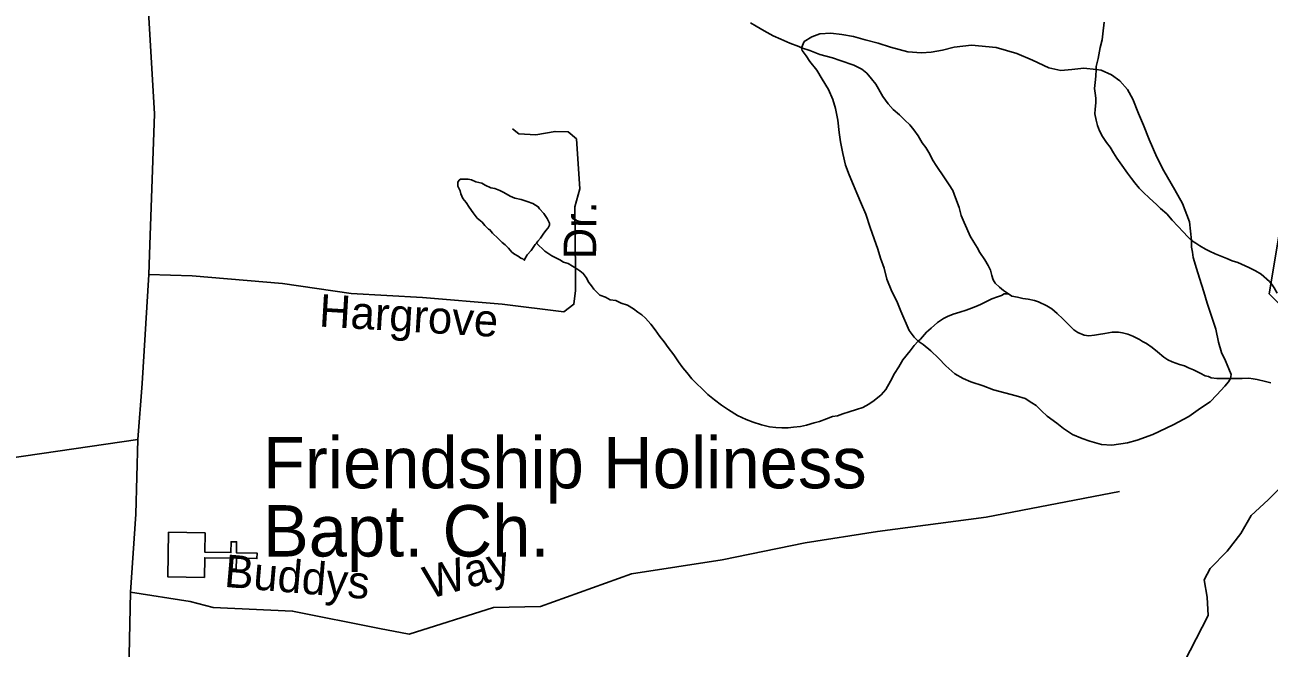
# Model space of a CAD drawing. Extents: x 2126262 to 2293712, y 749403 to 919119.
# Drawn here: x 2227083 to 2230713, y 794032 to 795852 of the extents above; entities that cross this region are included whole.
import ezdxf

# ---------------------------------------------------------------- set-up
doc = ezdxf.new("R2010")
doc.units = 0
for name, color, linetype in [('Exist Cultural Church CELL', 7, 'Continuous'), ('Exist Cultural Church Label', 7, 'Continuous'), ('Exist Hydrographic Creek Single Shore', 7, 'Continuous'), ('Exist Hydrographic Misc Water Feature', 7, 'Continuous'), ('Exist Road Non-System Type 51', 7, 'Continuous'), ('Exist Road Non-System Type 51 Label', 7, 'Continuous'), ('Exist Road Secondary Type 51 Attributed', 7, 'Continuous')]:
    doc.layers.add(name, color=color, linetype=linetype)

msp = doc.modelspace()

# ---------------------------------------------------------------- linework, layer by layer
at = {"layer": 'Exist Cultural Church CELL'}
msp.add_lwpolyline([(2227608.6, 794368.9), (2227607.8, 794312), (2227683.9, 794310.8), (2227684.4, 794342.8), (2227700.4, 794342.5), (2227699.9, 794310.5), (2227760, 794309.6), (2227759.8, 794293.5), (2227699.7, 794294.5), (2227699.1, 794262.5), (2227683.2, 794262.7), (2227683.7, 794294.7), (2227607.5, 794295.9), (2227606.5, 794238.3), (2227500.1, 794240), (2227502.2, 794370.6)], close=True, dxfattribs=at)
at = {"layer": 'Exist Hydrographic Creek Single Shore'}
msp.add_lwpolyline([(2230447.4, 793956.7), (2230535, 794127.1), (2230531.7, 794180.4), (2230523, 794231.5), (2230540.4, 794264.2), (2230590.5, 794315.3), (2230629.6, 794366.4), (2230660.1, 794419.7), (2230710.1, 794465.4), (2230791.7, 794545.9), (2230855.3, 794618.8), (2230893.4, 794639.4), (2230979.4, 794648.1), (2231111.5, 794729.7), (2231194.7, 794813.5), (2231224.1, 794861.4), (2231290.5, 794899.4), (2231379.4, 794921.8)], dxfattribs=at)
at = {"layer": 'Exist Hydrographic Misc Water Feature'}
for points in [[(2231379.4, 794921.8), (2231354.4, 794971.6), (2231237.5, 794997), (2230954.3, 794966.7), (2230745.4, 795033.3), (2230712.4, 795066.8), (2230783.5, 795491.8), (2230841.3, 795618.5), (2230872.5, 795867.2), (2230795.4, 796141), (2230677.5, 796232), (2230660.5, 796298), (2230666.4, 796616), (2230422.4, 796847.4), (2230364.4, 796861.7), (2230173.5, 796826.3), (2230039.4, 796858.5), (2229727.5, 797350.5), (2229641.4, 797722.9), (2229556.5, 797898.5)], [(2229199.9, 795857.6), (2229215.9, 795847.7), (2229239.9, 795833.9), (2229266.2, 795820.2), (2229288.1, 795810.3), (2229314.2, 795798.5), (2229340.4, 795788.8), (2229348.4, 795784.8)], [(2229348.4, 795784.8), (2229356.2, 795802.9), (2229378.1, 795817.1), (2229401.9, 795825.3), (2229433.9, 795827.5), (2229465.9, 795823.7), (2229499.9, 795818.1), (2229534.2, 795808.3), (2229572.1, 795798.6), (2229608.2, 795786.9), (2229658.4, 795773.4), (2229698.4, 795769.7), (2229726.5, 795771.9), (2229760.1, 795778.2), (2229794.2, 795786.5), (2229844.2, 795792.9), (2229916.2, 795785.5), (2229976.3, 795768), (2230022.4, 795748.3), (2230070.4, 795726.8), (2230104.6, 795719), (2230136.6, 795721.3), (2230172.5, 795725.6), (2230208.4, 795721.9)], [(2230231.3, 795860), (2230227.7, 795825.9), (2230226, 795808), (2230219.9, 795786), (2230214.1, 795753.9), (2230208.4, 795729.9), (2230208.4, 795721.9)], [(2229348.4, 795784.8), (2229372.4, 795777), (2229402.3, 795765.3), (2229438.6, 795755.6), (2229460.8, 795747.8), (2229500.7, 795734.1), (2229524.7, 795722.2), (2229538.9, 795710.4), (2229552.8, 795694.5), (2229565.1, 795678.6), (2229585.4, 795642.8), (2229601.6, 795620.9), (2229615.6, 795605.1), (2229633.8, 795589.2), (2229650, 795573.4), (2229664.2, 795559.5), (2229676.3, 795545.6), (2229688.4, 795527.7), (2229700.5, 795507.8), (2229710.7, 795493.9), (2229722.6, 795474), (2229731, 795458.1), (2229742.9, 795438.2), (2229763.2, 795408.3), (2229779.4, 795384.5), (2229789.7, 795368.6), (2229797.7, 795346.6), (2229807.9, 795318.8), (2229814.3, 795294.8), (2229822.5, 795274.9), (2229830.5, 795256.9), (2229840.7, 795235.1), (2229850.8, 795217.1), (2229860.8, 795201.3), (2229869, 795187.3), (2229883.2, 795165.4), (2229893.4, 795149.5), (2229899.4, 795135.6), (2229903.7, 795119.6), (2229907.6, 795107.7), (2229913.7, 795097.7), (2229925.8, 795085.8), (2229937.9, 795075.9), (2229951.9, 795066)], [(2229348.4, 795784.8), (2229350.4, 795776.8), (2229362.3, 795760.9), (2229372.6, 795745), (2229392.9, 795719.2), (2229409.1, 795693.3), (2229427.3, 795663.5), (2229439.6, 795633.7), (2229447.6, 795607.7), (2229454, 795573.8), (2229458.5, 795537.8), (2229462.6, 795509.9), (2229469, 795475.9), (2229477.2, 795442), (2229487.4, 795414.1), (2229499.7, 795384.2), (2229509.8, 795360.3), (2229523.9, 795328.4), (2229536.2, 795298.6), (2229548.7, 795260.6), (2229560.8, 795226.7), (2229571.1, 795196.9), (2229579.1, 795171), (2229589.3, 795141), (2229597.7, 795109.1), (2229612.1, 795073.3), (2229626.2, 795045.4), (2229638.3, 795015.5), (2229662.9, 794959.7), (2229677.1, 794939.8), (2229689.2, 794927.9)], [(2230208.4, 795721.9), (2230206.7, 795701.8), (2230204.9, 795683.8), (2230202.8, 795665.9), (2230205.1, 795651.9), (2230207.2, 795637.9), (2230207.4, 795623.9), (2230205.5, 795605.9), (2230203.7, 795591.9), (2230207.8, 795573.9), (2230211.9, 795557.9), (2230218, 795542), (2230226.2, 795526.1), (2230238.1, 795508.2), (2230248.4, 795494.3), (2230258.4, 795478.4), (2230268.7, 795462.4), (2230282.6, 795442.6), (2230299, 795418.7), (2230311.1, 795402.8), (2230321.2, 795390.9), (2230333.5, 795375), (2230345.4, 795363.1), (2230363.4, 795345.3), (2230383.7, 795327.5), (2230395.6, 795315.6), (2230413.8, 795299.7), (2230429.8, 795281.8), (2230446.2, 795264), (2230462.4, 795246.2), (2230474.3, 795234.2), (2230486.4, 795222.3)], [(2230208.4, 795721.9), (2230222.5, 795719.9), (2230252.7, 795706.2), (2230276.7, 795688.5), (2230299, 795662.6), (2230315.2, 795634.8), (2230331.4, 795592.9), (2230346, 795559.1), (2230362.2, 795517.2), (2230384.7, 795465.4), (2230405, 795425.6), (2230437.4, 795369.9), (2230459.8, 795330.1), (2230480.1, 795276.3), (2230486.4, 795222.3)], [(2228575.3, 795214.7), (2228579.2, 795220.7), (2228587.2, 795228.8), (2228595.2, 795240.9), (2228602.8, 795250.9), (2228609, 795259), (2228612.9, 795267), (2228612.9, 795273), (2228606.7, 795286.9), (2228596.7, 795300.9), (2228584.4, 795314.8), (2228580.5, 795320.8), (2228564.5, 795330.6), (2228548.5, 795336.4), (2228530.2, 795342.3), (2228512.2, 795346.2), (2228498.2, 795352.1), (2228480.2, 795361.9), (2228468.1, 795367.8), (2228454.2, 795373.7), (2228442.1, 795375.6), (2228425.9, 795383.4), (2228415.8, 795389.4), (2228398, 795393.2), (2228385.9, 795399.1), (2228375.8, 795401), (2228366, 795400.9), (2228358, 795400.9), (2228353.9, 795400.9), (2228350, 795398.8), (2228345.9, 795392.8), (2228345.9, 795380.8), (2228352.3, 795366.9), (2228354.1, 795358.9), (2228360.5, 795344.9), (2228370.5, 795333), (2228378.5, 795319.1), (2228390.6, 795303.2), (2228402.7, 795287.3), (2228416.8, 795275.4), (2228424.8, 795265.5), (2228434.9, 795255.5), (2228439.2, 795253.6), (2228447.2, 795243.7), (2228463.2, 795227.8), (2228475.5, 795215.9), (2228483.5, 795210), (2228493.3, 795200.1), (2228503.6, 795188.1), (2228511.6, 795182.2), (2228521.6, 795176.3), (2228529.6, 795170.4), (2228535.6, 795168.4), (2228539.7, 795164.5), (2228547.7, 795180.5), (2228559.4, 795192.6), (2228571.5, 795210.7), (2228575.3, 795214.7)], [(2228575.3, 795214.7), (2228599.3, 795191), (2228619.6, 795177.1), (2228631.7, 795171.2), (2228643.6, 795165.3), (2228653.7, 795159.4), (2228667.6, 795155.5), (2228679.9, 795147.6), (2228690, 795141.7), (2228701.9, 795133.8), (2228711.9, 795125.9), (2228720.1, 795114), (2228728.1, 795100), (2228736.1, 795090.1), (2228742.5, 795080.1), (2228748.4, 795074.2), (2228760.5, 795062.3), (2228776.5, 795056.4), (2228790.7, 795048.5), (2228806.6, 795046.7), (2228822.6, 795038.8), (2228840.7, 795033), (2228858.7, 795023.1), (2228870.8, 795013.3), (2228882.9, 795005.3), (2228893, 794995.4), (2228909.2, 794977.5), (2228921.1, 794961.6), (2228935.4, 794941.8), (2228947.3, 794925.9), (2228959.6, 794910), (2228975.8, 794888.1), (2228990, 794868.3), (2229002.1, 794850.4), (2229014.2, 794836.4), (2229028.5, 794818.6), (2229042.5, 794804.7), (2229058.7, 794788.8), (2229074.7, 794773), (2229095, 794757.1), (2229114.8, 794741.3), (2229135.1, 794727.5), (2229161.2, 794711.7), (2229187.2, 794700), (2229207.3, 794692.1), (2229231.5, 794684.3), (2229255.5, 794678.5), (2229273.3, 794676.6), (2229291.4, 794674.8), (2229309.4, 794674.9), (2229325.4, 794677), (2229345.3, 794679.2), (2229363.4, 794683.4), (2229385.1, 794689.6), (2229401.1, 794693.7), (2229421.2, 794701.8), (2229439.2, 794708), (2229453.2, 794710.1), (2229469, 794716.2), (2229487, 794722.4), (2229509, 794728.6), (2229527, 794734.7), (2229544.6, 794744.8), (2229560.6, 794755), (2229580.5, 794771.1), (2229594.5, 794787.2), (2229608.2, 794811.3), (2229619.9, 794833.4), (2229632, 794853.5), (2229643.7, 794873.6), (2229665.4, 794899.8), (2229677.5, 794915.8), (2229689.2, 794927.9)], [(2230486.4, 795222.3), (2230498.7, 795214.4), (2230510.6, 795206.5), (2230526.6, 795196.6), (2230538.7, 795190.7), (2230554.7, 795182.9), (2230589, 795169.2), (2230605, 795163.3), (2230620.9, 795157.5), (2230653.1, 795143.7), (2230673.2, 795133.9), (2230689.2, 795124), (2230713.4, 795102.2), (2230721.4, 795092.3), (2230727.4, 795084.3), (2230735.8, 795068.4)], [(2230486.4, 795222.3), (2230486.6, 795202.3), (2230488.7, 795188.4), (2230490.9, 795172.4), (2230501.2, 795140.5), (2230509.4, 795112.6), (2230521.7, 795072.7), (2230532, 795038.8), (2230544.3, 795000.9), (2230556.8, 794963), (2230565, 794925.1), (2230573.2, 794895.1), (2230585.5, 794871.3), (2230595.5, 794847.4), (2230601.7, 794831.4), (2230599.6, 794819.4)], [(2229689.2, 794927.9), (2229695.1, 794934), (2229713, 794954.1), (2229726.9, 794966.3), (2229744.8, 794982.4), (2229762.6, 794994.5), (2229774.7, 795000.6), (2229790.5, 795006.8), (2229810.4, 795012.9), (2229828.4, 795019), (2229844.4, 795025.1), (2229856.5, 795029.3), (2229870.3, 795035.4), (2229878.3, 795039.5), (2229892.2, 795045.6), (2229904.1, 795051.6), (2229920.1, 795057.8), (2229932, 795061.9), (2229940, 795066), (2229951.9, 795066)], [(2229951.9, 795066), (2229961.9, 795060.1), (2229978.1, 795056.3), (2229994.1, 795052.4), (2230010.1, 795050.5), (2230028.1, 795046.6), (2230040.2, 795042.8), (2230064.2, 795031), (2230078.2, 795023.1), (2230094.4, 795009.2), (2230110.4, 794993.3), (2230120.6, 794983.4), (2230132.7, 794971.5), (2230142.8, 794961.7), (2230154.9, 794953.7), (2230172.9, 794945.9), (2230186.9, 794944), (2230202.8, 794946.1), (2230214.9, 794948.2), (2230233, 794950.4), (2230254.7, 794954.5), (2230272.8, 794954.7), (2230284.7, 794952.8), (2230300.7, 794948.9), (2230315, 794943), (2230334.9, 794933.2), (2230342.9, 794927.3), (2230355, 794921.4), (2230371.2, 794909.5), (2230387.2, 794897.6), (2230405.4, 794881.8), (2230417.3, 794873.9), (2230429.4, 794868), (2230451.4, 794860.2), (2230465.5, 794856.3), (2230477.4, 794850.4), (2230491.8, 794844.5), (2230511.7, 794834.7), (2230525.6, 794826.8), (2230535.6, 794824.9), (2230543.6, 794820.9), (2230559.6, 794819.1), (2230573.6, 794819.2), (2230589.6, 794819.3), (2230599.6, 794819.4)], [(2229689.2, 794927.9), (2229703.1, 794918.1), (2229725.5, 794900.2), (2229747.6, 794878.5), (2229769.6, 794856.6), (2229795.8, 794832.8), (2229820, 794819.1), (2229842.2, 794809.2), (2229878.3, 794797.5), (2229908.2, 794785.8), (2229974.4, 794768.3), (2230000.5, 794760.5), (2230020.4, 794748.7), (2230032.7, 794740.8), (2230048.6, 794724.9), (2230064.8, 794709.1), (2230092.9, 794689.3), (2230113.2, 794673.5), (2230139.1, 794655.7), (2230167.4, 794643.9), (2230189.5, 794636.1), (2230223.4, 794626.4), (2230253.5, 794624.7), (2230299.4, 794631), (2230327.5, 794639.3), (2230373.2, 794655.6), (2230432.9, 794684.1), (2230478.6, 794708.5), (2230512.5, 794732.8), (2230540.4, 794751), (2230560.3, 794771.2), (2230583.8, 794797.3), (2230593.9, 794809.4), (2230599.6, 794819.4)], [(2230599.6, 794819.4), (2230611.7, 794819.5), (2230633.7, 794819.7), (2230653.8, 794819.8), (2230665.7, 794818), (2230677.7, 794816.1), (2230701.7, 794810.3), (2230717.7, 794806.4)]]:
    msp.add_lwpolyline(points, dxfattribs=at)
at = {"layer": 'Exist Road Non-System Type 51'}
for points in [[(2227444.8, 795123.3), (2227570.4, 795119.1), (2227834.1, 795096.7), (2228035.1, 795067.4), (2228242.3, 795055.5), (2228475.4, 795036), (2228655.4, 795013.6), (2228684.7, 795036), (2228688.9, 795076.5), (2228688.9, 795128.2), (2228686.8, 795320.2), (2228702.2, 795373.3), (2228692.4, 795518.6), (2228667.3, 795539.5), (2228629.6, 795540.9), (2228573.8, 795531.1), (2228523.5, 795533.9), (2228505.4, 795547.9)], [(2227391.3, 794195.2), (2227564.8, 794167.9), (2227631.8, 794151.1), (2227863.5, 794140), (2228117.5, 794089.7), (2228204.1, 794072.9), (2228449.7, 794151.1), (2228586.5, 794153.9), (2228852.2, 794248.7), (2229117.1, 794290.1), (2229359.2, 794339.8), (2229570.2, 794372.9), (2229886.8, 794414.4), (2230275.8, 794488.9)]]:
    msp.add_lwpolyline(points, dxfattribs=at)
at = {"layer": 'Exist Road Secondary Type 51 Attributed'}
for points in [[(2226816, 798013.4), (2227164.2, 797441.5), (2227282.1, 797239.7), (2227318.4, 797118.2), (2227353.3, 796910.4), (2227374.3, 796763.8), (2227390.3, 796507.5), (2227419.3, 796202.4), (2227437.1, 795990), (2227460.5, 795592.2), (2227447.5, 795209.9), (2227444.8, 795123.3), (2227425.2, 794804.8), (2227412, 794641.1)], [(2224831.8, 797515.8), (2224890.9, 796915.7), (2224895.1, 796683.9), (2224955.8, 796107.7), (2224980.7, 795714.7), (2224999, 795574.1), (2225019.3, 795453.3), (2225071.6, 795282.2), (2225109.3, 795114.6), (2225193.7, 794915.6), (2225211.9, 794858.3), (2225287.2, 794760.5), (2225396.1, 794666.9), (2225476.3, 794620.2), (2225547.5, 794600.6), (2225694, 794576.9), (2226116.2, 794555.2), (2226425.3, 794528), (2226581.6, 794529.4), (2226844, 794558.7), (2227412, 794641.1)], [(2227412, 794641.1), (2227406, 794423.6), (2227391.3, 794195.2), (2227385.7, 793964.7), (2227373.9, 793660.9), (2227392, 793490.5), (2227418.5, 793387.1), (2227489, 793216), (2227635.6, 792989.7), (2227752.8, 792820.7), (2227945.2, 792530.4)]]:
    msp.add_lwpolyline(points, dxfattribs=at)

# ---------------------------------------------------------------- texts
at = {"layer": 'Exist Cultural Church Label'}
for s, p in [('Friendship Holiness', (2227777.1, 794498.7)), ('Bapt. Ch.', (2227777.1, 794299.5))]:
    msp.add_text(s, height=150, dxfattribs=at).set_placement(p)
at = {"layer": 'Exist Road Non-System Type 51 Label'}
for s, rotation, p in [('Dr.', 89.5851, (2228749.2, 795167)), ('Hargrove', 356.6301, (2227939.4, 794971.1)), ('Buddys', 355.0792, (2227662.3, 794211.2)), ('Way', 15.5388, (2228261.8, 794174.9))]:
    msp.add_text(s, height=95, rotation=rotation, dxfattribs=at).set_placement(p)

doc.saveas('drawing.dxf')
